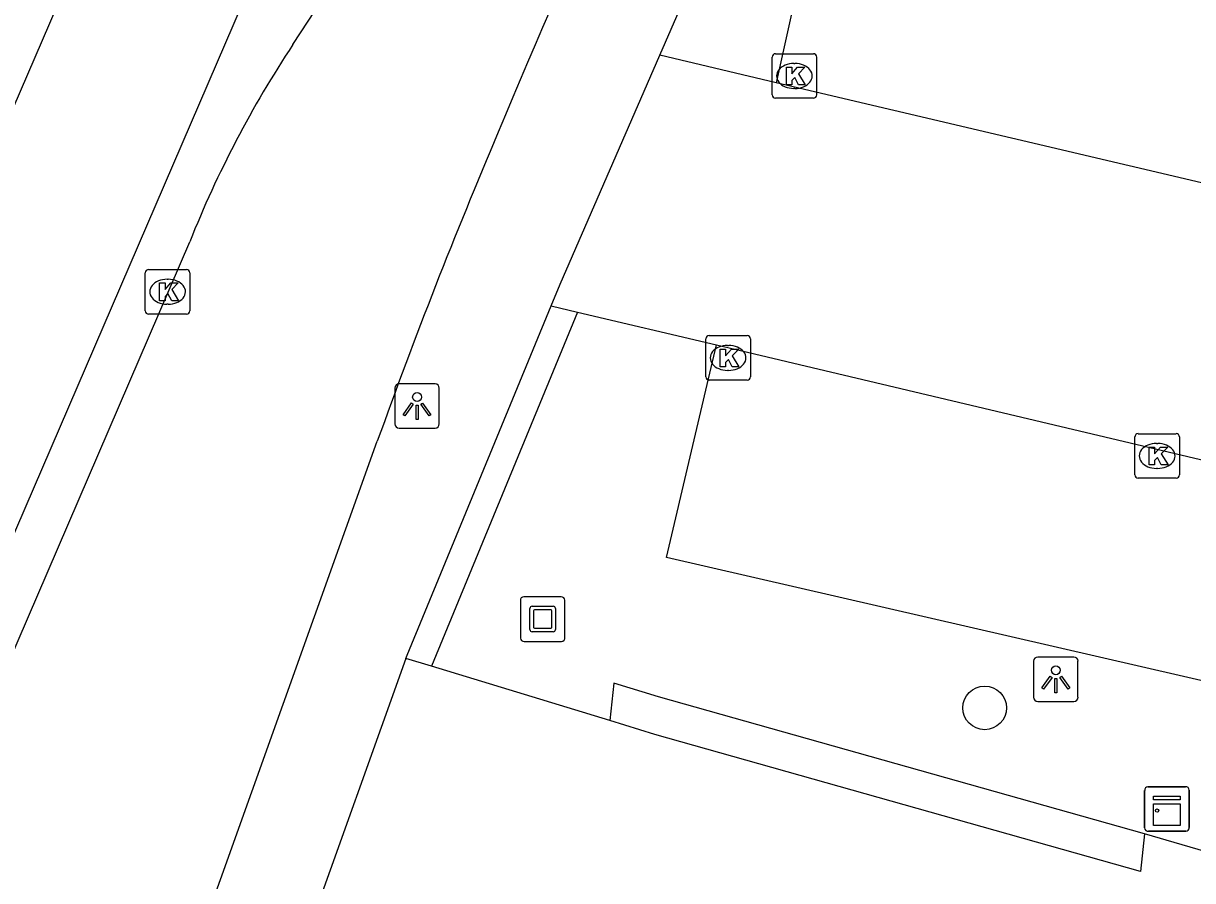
# Model space of a CAD drawing. Extents: x 161772 to 163123, y 383092 to 383917.
# Drawn here: x 161866.01 to 161892.27, y 383189.13 to 383208.37 of the extents above; entities that cross this region are included whole.
import ezdxf

# ---------------------------------------------------------------- set-up
doc = ezdxf.new("R2010")
doc.units = 0
for name, color, linetype in [('IMGEO_Boom', 7, 'Continuous'), ('IMGEO_Fietspad_gesloten', 7, 'Continuous'), ('IMGEO_Groenvoorziening', 7, 'Continuous'), ('IMGEO_Haag', 7, 'Continuous'), ('IMGEO_Kast', 7, 'Continuous'), ('IMGEO_Kolk', 7, 'Continuous'), ('IMGEO_Kunstobject', 7, 'Continuous'), ('IMGEO_Lichtpunt', 7, 'Continuous'), ('IMGEO_Parkeervlak_open', 7, 'Continuous'), ('IMGEO_Rijbaan_lokaal_gesloten', 7, 'Continuous'), ('IMGEO_Voetpad_open', 7, 'Continuous')]:
    doc.layers.add(name, color=color, linetype=linetype)

msp = doc.modelspace()

# ---------------------------------------------------------------- linework, layer by layer
at = {"layer": 'IMGEO_Boom'}
msp.add_circle((161887.597, 383193.006), 0.489, dxfattribs=at)
at = {"layer": 'IMGEO_Fietspad_gesloten'}
for points in [[(161871.401, 383219.5), (161852.715, 383176.208)], [(161872.703, 383212.933), (161856.447, 383175.219)]]:
    msp.add_lwpolyline(points, dxfattribs=at)
at = {"layer": 'IMGEO_Groenvoorziening'}
for points in [[(161879.18, 383192.72), (161875.176, 383193.943)], [(161892.876, 383189.685), (161891.182, 383190.179)]]:
    msp.add_lwpolyline(points, dxfattribs=at)
at = {"layer": 'IMGEO_Haag'}
for points in [[(161878.457, 383201.894), (161875.176, 383193.943)], [(161875.176, 383193.943), (161874.603, 383194.118)], [(161891.182, 383190.179), (161880.277, 383193.256), (161879.268, 383193.564), (161879.18, 383192.72)], [(161891.182, 383190.179), (161891.094, 383189.335), (161880.189, 383192.412), (161879.18, 383192.72)]]:
    msp.add_lwpolyline(points, dxfattribs=at)
at = {"layer": 'IMGEO_Kast'}
for p, q in [((161891.264, 383191.236), (161892.105, 383191.236)), ((161892.105, 383191.236), (161891.264, 383191.236)), ((161891.189, 383190.311), (161891.189, 383191.152)), ((161891.189, 383191.152), (161891.189, 383190.311)), ((161892.189, 383191.161), (161892.189, 383190.32)), ((161892.189, 383190.32), (161892.189, 383191.161)), ((161892.114, 383190.236), (161891.273, 383190.236)), ((161891.273, 383190.236), (161892.114, 383190.236))]:
    msp.add_line(p, q, dxfattribs=at)
for points in [[(161891.384, 383191.026), (161891.984, 383191.026), (161891.984, 383190.941), (161891.384, 383190.941), (161891.384, 383191.026)], [(161891.384, 383190.851), (161891.984, 383190.851), (161891.984, 383190.362), (161891.384, 383190.362), (161891.384, 383190.851)]]:
    msp.add_lwpolyline(points, dxfattribs=at)
msp.add_circle((161891.468, 383190.7), 0.0377, dxfattribs=at)
for centre, start, end in [((161891.267, 383191.158), 92.4484, 184.2845), ((161891.267, 383191.158), 92.4484, 184.2845), ((161892.111, 383191.158), 2.4484, 94.2845), ((161892.111, 383191.158), 2.4484, 94.2845), ((161891.267, 383190.314), 182.4484, 274.2845), ((161891.267, 383190.314), 182.4484, 274.2845), ((161892.111, 383190.314), 272.4484, 4.2845), ((161892.111, 383190.314), 272.4484, 4.2845)]:
    msp.add_arc(centre, 0.0779, start, end, dxfattribs=at)
at = {"layer": 'IMGEO_Kolk'}
for p, q in [((161882.824, 383206.768), (161882.824, 383207.62)), ((161882.899, 383207.694), (161883.751, 383207.694)), ((161883.825, 383207.62), (161883.825, 383206.768)), ((161883.312, 383207.474), (161883.337, 383207.474)), ((161883.335, 383206.914), (161883.31, 383206.914)), ((161883.751, 383206.694), (161882.899, 383206.694)), ((161868.752, 383201.923), (161868.752, 383202.775)), ((161868.827, 383202.849), (161869.679, 383202.849)), ((161869.753, 383202.775), (161869.753, 383201.923)), ((161869.24, 383202.629), (161869.265, 383202.629)), ((161869.263, 383202.069), (161869.238, 383202.069)), ((161869.679, 383201.849), (161868.827, 383201.849)), ((161881.336, 383200.438), (161881.336, 383201.29)), ((161881.411, 383201.364), (161882.263, 383201.364)), ((161882.337, 383201.29), (161882.337, 383200.438)), ((161881.824, 383201.144), (161881.849, 383201.144)), ((161881.847, 383200.584), (161881.822, 383200.584)), ((161882.263, 383200.364), (161881.411, 383200.364)), ((161890.969, 383198.237), (161890.969, 383199.089)), ((161891.044, 383199.163), (161891.896, 383199.163)), ((161891.97, 383199.089), (161891.97, 383198.237)), ((161891.457, 383198.943), (161891.482, 383198.943)), ((161891.48, 383198.383), (161891.455, 383198.383)), ((161891.896, 383198.163), (161891.044, 383198.163))]:
    msp.add_line(p, q, dxfattribs=at)
for points in [[(161882.824, 383206.768), (161882.824, 383207.62)], [(161882.899, 383207.694), (161883.751, 383207.694)], [(161883.825, 383207.62), (161883.825, 383206.768)], [(161883.145, 383207.394), (161883.268, 383207.394), (161883.268, 383207.243), (161883.398, 383207.394), (161883.562, 383207.394), (161883.416, 383207.243), (161883.569, 383206.994), (161883.417, 383206.994), (161883.332, 383207.158), (161883.268, 383207.091), (161883.268, 383206.994), (161883.145, 383206.994), (161883.145, 383207.394)], [(161883.751, 383206.694), (161882.899, 383206.694)], [(161868.752, 383201.923), (161868.752, 383202.775)], [(161868.827, 383202.849), (161869.679, 383202.849)], [(161869.753, 383202.775), (161869.753, 383201.923)], [(161869.073, 383202.549), (161869.196, 383202.549), (161869.196, 383202.398), (161869.326, 383202.549), (161869.49, 383202.549), (161869.344, 383202.398), (161869.497, 383202.149), (161869.345, 383202.149), (161869.26, 383202.313), (161869.196, 383202.246), (161869.196, 383202.149), (161869.073, 383202.149), (161869.073, 383202.549)], [(161869.679, 383201.849), (161868.827, 383201.849)], [(161881.336, 383200.438), (161881.336, 383201.29)], [(161881.411, 383201.364), (161882.263, 383201.364)], [(161882.337, 383201.29), (161882.337, 383200.438)], [(161881.657, 383201.064), (161881.78, 383201.064), (161881.78, 383200.913), (161881.91, 383201.064), (161882.074, 383201.064), (161881.928, 383200.913), (161882.081, 383200.664), (161881.929, 383200.664), (161881.844, 383200.828), (161881.78, 383200.761), (161881.78, 383200.664), (161881.657, 383200.664), (161881.657, 383201.064)], [(161882.263, 383200.364), (161881.411, 383200.364)], [(161890.969, 383198.237), (161890.969, 383199.089)], [(161891.044, 383199.163), (161891.896, 383199.163)], [(161891.97, 383199.089), (161891.97, 383198.237)], [(161891.29, 383198.863), (161891.413, 383198.863), (161891.413, 383198.712), (161891.543, 383198.863), (161891.707, 383198.863), (161891.561, 383198.712), (161891.714, 383198.463), (161891.562, 383198.463), (161891.477, 383198.627), (161891.413, 383198.56), (161891.413, 383198.463), (161891.29, 383198.463), (161891.29, 383198.863)], [(161891.896, 383198.163), (161891.044, 383198.163)]]:
    msp.add_lwpolyline(points, dxfattribs=at)
for centre, start, end in [((161882.901, 383207.618), 91.552, 178.448), ((161882.901, 383207.618), 91.552, 178.448), ((161883.749, 383207.618), 1.552, 88.448), ((161883.749, 383207.618), 1.552, 88.448), ((161882.901, 383206.77), 181.552, 268.448), ((161882.901, 383206.77), 181.552, 268.448), ((161883.749, 383206.77), 271.552, 358.448), ((161883.749, 383206.77), 271.552, 358.448), ((161868.829, 383202.773), 91.552, 178.448), ((161868.829, 383202.773), 91.552, 178.448), ((161869.677, 383202.773), 1.552, 88.448), ((161869.677, 383202.773), 1.552, 88.448), ((161868.829, 383201.925), 181.552, 268.448), ((161868.829, 383201.925), 181.552, 268.448), ((161869.677, 383201.925), 271.552, 358.448), ((161869.677, 383201.925), 271.552, 358.448), ((161881.413, 383201.288), 91.552, 178.448), ((161881.413, 383201.288), 91.552, 178.448), ((161882.261, 383201.288), 1.552, 88.448), ((161882.261, 383201.288), 1.552, 88.448), ((161881.413, 383200.44), 181.552, 268.448), ((161881.413, 383200.44), 181.552, 268.448), ((161882.261, 383200.44), 271.552, 358.448), ((161882.261, 383200.44), 271.552, 358.448), ((161891.046, 383199.087), 91.552, 178.448), ((161891.046, 383199.087), 91.552, 178.448), ((161891.894, 383199.087), 1.552, 88.448), ((161891.894, 383199.087), 1.552, 88.448), ((161891.046, 383198.239), 181.552, 268.448), ((161891.046, 383198.239), 181.552, 268.448), ((161891.894, 383198.239), 271.552, 358.448), ((161891.894, 383198.239), 271.552, 358.448)]:
    msp.add_arc(centre, 0.0765, start, end, dxfattribs=at)
for centre, major_axis, ratio, start_param, end_param in [((161883.311, 383207.194), (-0.387, 0.002), 0.722429, 4.712389, 7.853982), ((161883.336, 383207.194), (-0.39, 0.002), 0.717154, 1.570796, 4.712389), ((161869.239, 383202.349), (-0.387, 0.002), 0.722429, 4.712389, 7.853982), ((161869.264, 383202.349), (-0.39, 0.002), 0.717154, 1.570796, 4.712389), ((161881.823, 383200.864), (-0.387, 0.002), 0.722429, 4.712389, 7.853982), ((161881.848, 383200.864), (-0.39, 0.002), 0.717154, 1.570796, 4.712389), ((161891.456, 383198.663), (-0.387, 0.002), 0.722429, 4.712389, 7.853982), ((161891.481, 383198.663), (-0.39, 0.002), 0.717154, 1.570796, 4.712389)]:
    msp.add_ellipse(centre, major_axis=major_axis, ratio=ratio, start_param=start_param, end_param=end_param, dxfattribs=at)
at = {"layer": 'IMGEO_Kunstobject'}
for p, q in [((161877.173, 383195.416), (161877.173, 383194.575)), ((161877.173, 383195.416), (161877.173, 383194.575)), ((161878.089, 383195.5), (161877.248, 383195.5)), ((161878.089, 383195.5), (161877.248, 383195.5)), ((161878.173, 383194.584), (161878.173, 383195.425)), ((161878.173, 383194.584), (161878.173, 383195.425)), ((161877.387, 383194.764), (161877.387, 383195.238)), ((161877.437, 383195.288), (161877.911, 383195.288)), ((161877.467, 383195.188), (161877.467, 383194.814)), ((161877.861, 383195.208), (161877.487, 383195.208)), ((161877.881, 383194.814), (161877.881, 383195.188)), ((161877.961, 383195.238), (161877.961, 383194.764)), ((161877.911, 383194.714), (161877.437, 383194.714)), ((161877.487, 383194.794), (161877.861, 383194.794)), ((161877.257, 383194.5), (161878.098, 383194.5)), ((161877.257, 383194.5), (161878.098, 383194.5))]:
    msp.add_line(p, q, dxfattribs=at)
for centre, radius, start, end in [((161877.251, 383195.422), 0.0779, 92.4484, 184.2845), ((161877.251, 383195.422), 0.0779, 92.4484, 184.2845), ((161878.095, 383195.422), 0.0779, 2.4484, 94.2845), ((161878.095, 383195.422), 0.0779, 2.4484, 94.2845), ((161877.437, 383195.238), 0.05, 90, 180), ((161877.487, 383195.188), 0.02, 90, 180), ((161877.861, 383195.188), 0.02, 360, 90), ((161877.911, 383195.238), 0.05, 360, 90), ((161877.437, 383194.764), 0.05, 180, 270), ((161877.487, 383194.814), 0.02, 180, 270), ((161877.861, 383194.814), 0.02, 270, 0), ((161877.911, 383194.764), 0.05, 270, 0), ((161877.251, 383194.578), 0.0779, 182.4484, 274.2845), ((161877.251, 383194.578), 0.0779, 182.4484, 274.2845), ((161878.095, 383194.578), 0.0779, 272.4484, 4.2845), ((161878.095, 383194.578), 0.0779, 272.4484, 4.2845)]:
    msp.add_arc(centre, radius, start, end, dxfattribs=at)
at = {"layer": 'IMGEO_Lichtpunt'}
for p, q in [((161874.355, 383200.188), (161874.355, 383199.381)), ((161874.355, 383200.188), (161874.355, 383199.381)), ((161875.257, 383200.283), (161874.449, 383200.283)), ((161875.257, 383200.283), (161874.449, 383200.283)), ((161875.351, 383199.381), (161875.351, 383200.188)), ((161875.351, 383199.381), (161875.351, 383200.188)), ((161874.449, 383199.287), (161875.257, 383199.287)), ((161874.449, 383199.287), (161875.257, 383199.287)), ((161889.598, 383194.148), (161888.79, 383194.148)), ((161889.598, 383194.148), (161888.79, 383194.148)), ((161888.696, 383194.053), (161888.696, 383193.246)), ((161888.696, 383194.053), (161888.696, 383193.246)), ((161889.692, 383193.246), (161889.692, 383194.053)), ((161889.692, 383193.246), (161889.692, 383194.053)), ((161888.79, 383193.152), (161889.598, 383193.152)), ((161888.79, 383193.152), (161889.598, 383193.152))]:
    msp.add_line(p, q, dxfattribs=at)
for points in [[(161874.729, 383199.852), (161874.768, 383199.824), (161874.58, 383199.562), (161874.542, 383199.589), (161874.729, 383199.852)], [(161874.831, 383199.804), (161874.878, 383199.804), (161874.878, 383199.482), (161874.831, 383199.482), (161874.831, 383199.804)], [(161874.941, 383199.824), (161874.979, 383199.851), (161875.166, 383199.589), (161875.127, 383199.561), (161874.941, 383199.824)], [(161889.07, 383193.717), (161889.109, 383193.689), (161888.921, 383193.427), (161888.883, 383193.454), (161889.07, 383193.717)], [(161889.172, 383193.669), (161889.219, 383193.669), (161889.219, 383193.347), (161889.172, 383193.347), (161889.172, 383193.669)], [(161889.282, 383193.689), (161889.32, 383193.716), (161889.507, 383193.454), (161889.468, 383193.426), (161889.282, 383193.689)]]:
    msp.add_lwpolyline(points, dxfattribs=at)
for centre in [(161874.854, 383199.986), (161889.195, 383193.851)]:
    msp.add_circle(centre, 0.0994, dxfattribs=at)
for centre, start, end in [((161874.449, 383200.188), 90, 180), ((161874.449, 383200.188), 90, 180), ((161875.257, 383200.188), 0, 90), ((161875.257, 383200.188), 0, 90), ((161874.449, 383199.381), 180, 270), ((161874.449, 383199.381), 180, 270), ((161875.257, 383199.381), 270, 0), ((161875.257, 383199.381), 270, 360), ((161888.79, 383194.053), 90, 180), ((161888.79, 383194.053), 90, 180), ((161889.598, 383194.053), 0, 90), ((161889.598, 383194.053), 0, 90), ((161888.79, 383193.246), 180, 270), ((161888.79, 383193.246), 180, 270), ((161889.598, 383193.246), 270, 0), ((161889.598, 383193.246), 270, 360)]:
    msp.add_arc(centre, 0.0946, start, end, dxfattribs=at)
at = {"layer": 'IMGEO_Parkeervlak_open'}
for points in [[(161898.77, 383203.314), (161899.847, 383208.182), (161883.985, 383211.867), (161882.916, 383207.043)], [(161897.185, 383195.08), (161897.174, 383195.177), (161894.645, 383195.694), (161894.048, 383193.253), (161880.454, 383196.385), (161881.574, 383201.159)]]:
    msp.add_lwpolyline(points, dxfattribs=at)
at = {"layer": 'IMGEO_Rijbaan_lokaal_gesloten'}
for points in [[(161872.064, 383207.898), (161874.759, 383212.006)], [(161857.465, 383174.949), (161869.749, 383203.472)], [(161866.219, 383177.346), (161873.961, 383198.991)]]:
    msp.add_lwpolyline(points, dxfattribs=at)
for centre, radius, start, end in [((162056.076, 383131.52), 194.219, 153.45338, 157.47282), ((161892.604, 383194.336), 24.613, 146.5647, 158.2121), ((161994.684, 383155.757), 128.231, 156.96634, 160.29615)]:
    msp.add_arc(centre, radius, start, end, dxfattribs=at)
at = {"layer": 'IMGEO_Voetpad_open'}
for points in [[(161880.303, 383207.663), (161882.06, 383211.706), (161883.381, 383214.421), (161885.419, 383218.223)], [(161877.866, 383202.034), (161878.068, 383202.522), (161880.303, 383207.663)], [(161882.916, 383207.043), (161880.303, 383207.663)], [(161898.77, 383203.314), (161882.916, 383207.043)], [(161874.603, 383194.118), (161874.63, 383194.193), (161877.866, 383202.034)], [(161877.866, 383202.034), (161878.457, 383201.894)], [(161878.457, 383201.894), (161881.574, 383201.159)], [(161881.574, 383201.159), (161898.732, 383197.097), (161898.902, 383197.134)], [(161874.603, 383194.118), (161867.84, 383175.212)]]:
    msp.add_lwpolyline(points, dxfattribs=at)

doc.saveas('drawing.dxf')
